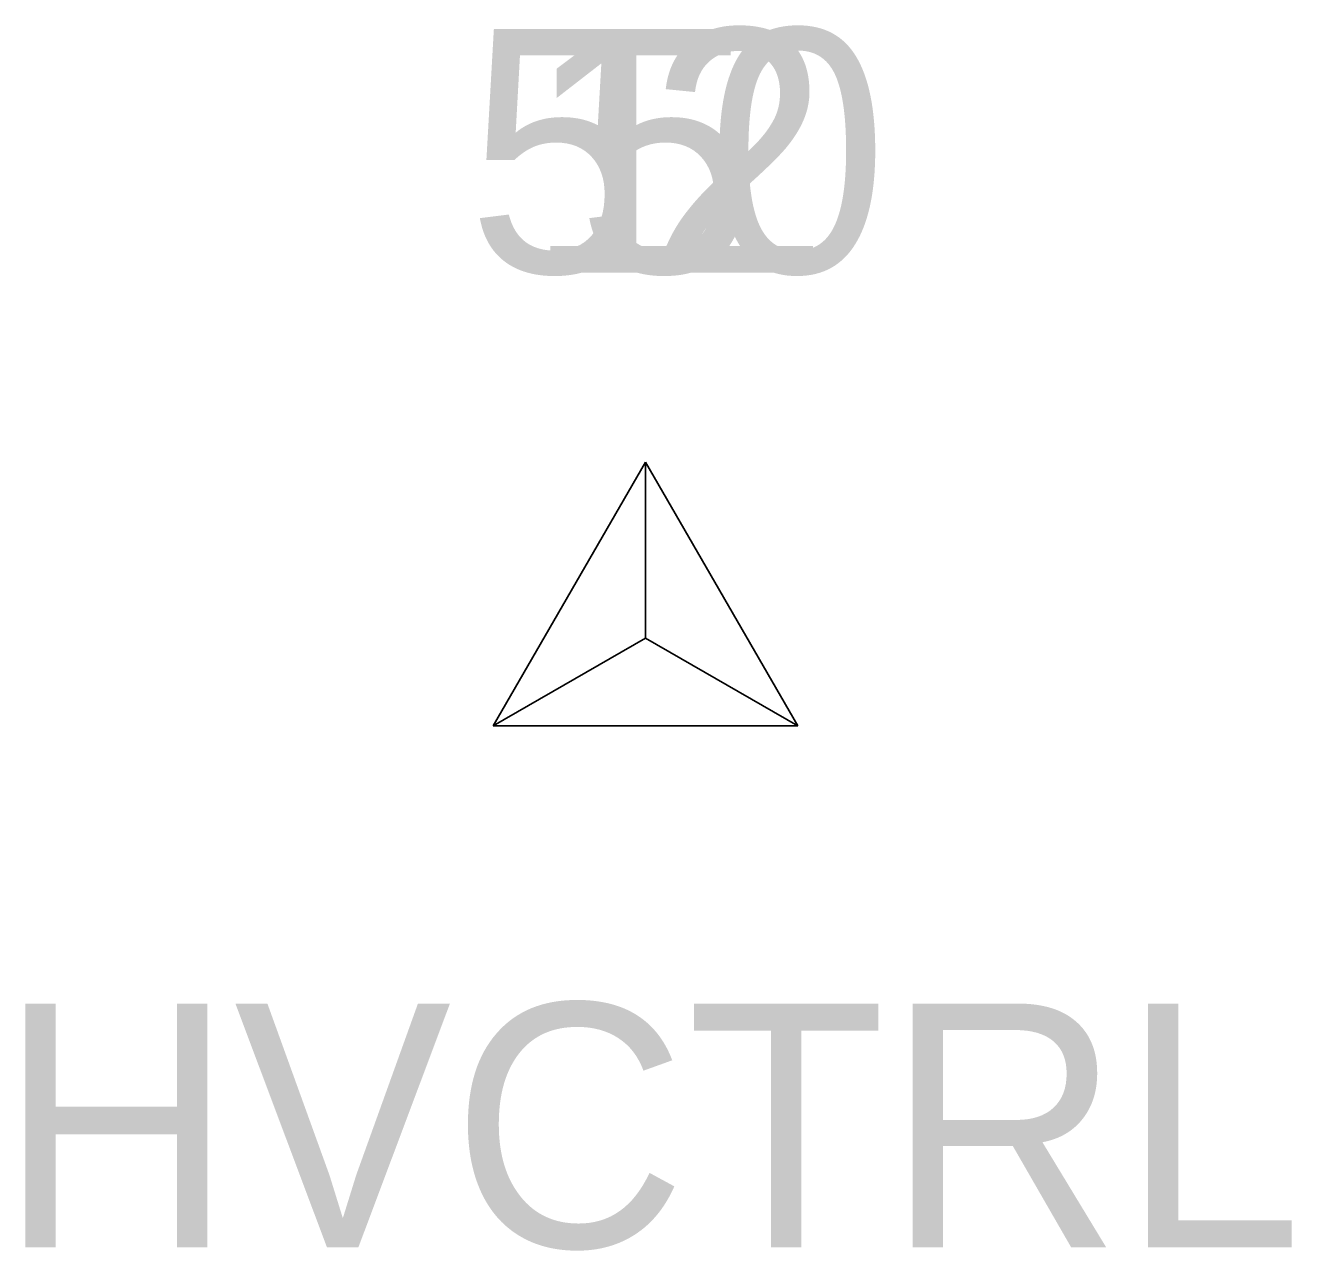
# Model space of a CAD drawing. Extents: x 1618146 to 1620418, y 640749 to 641927.
# Drawn here: x 1620026.07 to 1620036.46, y 640749.14 to 640759.2 of the extents above; entities that cross this region are included whole.
import ezdxf

# ---------------------------------------------------------------- set-up
doc = ezdxf.new("R2010")
doc.units = 0
for name, color, linetype in [('C_A', 7, 'Continuous'), ('C_I', 7, 'Continuous'), ('CPSM', 7, 'Continuous')]:
    doc.layers.add(name, color=color, linetype=linetype)

msp = doc.modelspace()

# ---------------------------------------------------------------- linework, layer by layer
at = {"layer": 'CPSM'}
for p, q in [((1620029.91, 640753.449), (1620031.16, 640755.614)), ((1620029.91, 640753.449), (1620031.16, 640755.614)), ((1620029.91, 640753.449), (1620031.16, 640755.614)), ((1620032.41, 640753.449), (1620031.16, 640755.614)), ((1620031.16, 640754.17), (1620031.16, 640755.614)), ((1620032.41, 640753.449), (1620031.16, 640755.614)), ((1620031.16, 640754.17), (1620031.16, 640755.614)), ((1620032.41, 640753.449), (1620031.16, 640755.614)), ((1620031.16, 640754.17), (1620031.16, 640755.614)), ((1620029.91, 640753.449), (1620031.16, 640754.17)), ((1620029.91, 640753.449), (1620031.16, 640754.17)), ((1620029.91, 640753.449), (1620031.16, 640754.17)), ((1620031.16, 640754.17), (1620031.16, 640754.17)), ((1620031.16, 640754.17), (1620032.41, 640753.449)), ((1620031.16, 640754.17), (1620031.16, 640754.17)), ((1620031.16, 640754.17), (1620032.41, 640753.449)), ((1620031.16, 640754.17), (1620031.16, 640754.17)), ((1620031.16, 640754.17), (1620032.41, 640753.449)), ((1620029.91, 640753.449), (1620032.41, 640753.449)), ((1620029.91, 640753.449), (1620032.41, 640753.449)), ((1620029.91, 640753.449), (1620032.41, 640753.449))]:
    msp.add_line(p, q, dxfattribs=at)

# ---------------------------------------------------------------- texts
at = {"layer": 'C_A'}
msp.add_text('HVCTRL', height=2, dxfattribs=at).set_placement((1620025.853, 640749.17))
msp.add_text('HVCTRL', height=2, dxfattribs=at).set_placement((1620025.853, 640749.17))
msp.add_text('HVCTRL', height=2, dxfattribs=at).set_placement((1620025.853, 640749.17))
at = {"layer": 'C_I'}
for s, p in [('52', (1620029.695, 640757.17)), ('10', (1620030.176, 640757.17)), ('5', (1620030.593, 640757.17))]:
    msp.add_text(s, height=2, dxfattribs=at).set_placement(p)

doc.saveas('drawing.dxf')
